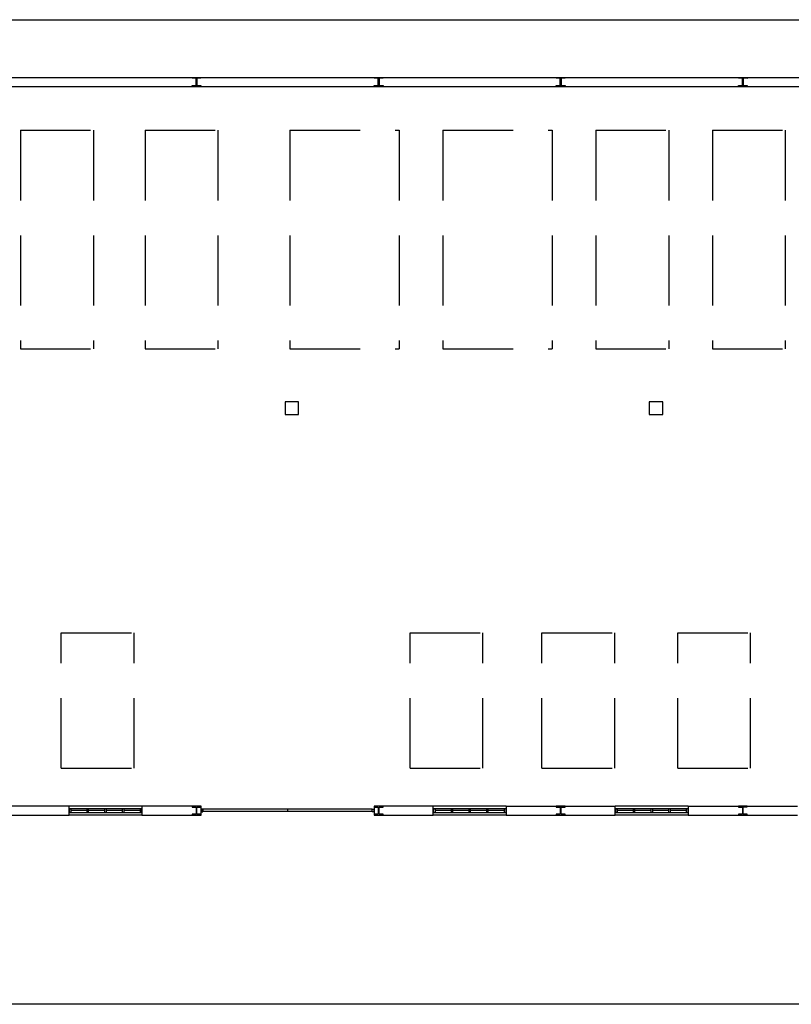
# Model space of a CAD drawing. Header units: millimetres. Extents: x -559 to 10735, y -2326 to 222.
# Tile 373 of 656: x 2637 to 2648, y -1905 to -1891. Entities that reach past the tile are written whole.
import ezdxf

# ---------------------------------------------------------------- set-up
doc = ezdxf.new("R2010")
doc.units = ezdxf.units.MM
doc.header["$LTSCALE"] = 4
doc.linetypes.add('HIDDEN', pattern=[0.375, 0.25, -0.125])
doc.layers.add('Extremos da Area Total', color=253, linetype='Continuous')
doc.layers.add('Planta Baixa', color=251, linetype='Continuous')

# ---------------------------------------------------------------- blocks, each defined once
blk = doc.blocks.new('AUW01D3S-flat-21-flat-1')
at = {"color": 9}
for p, q in [((0, 0.125), (-2, 0.125)), ((0, -0.125), (-2, -0.125))]:
    blk.add_line(p, q, dxfattribs=at)
blk = doc.blocks.new('AUD18D1S-flat-51-flat-1')
at = {"color": 9}
for p, q in [((-2, -0.125), (-2, 0.125)), ((0, 0.125), (0, -0.125))]:
    blk.add_line(p, q, dxfattribs=at)
blk = doc.blocks.new('AUD19D1S-flat-51-flat-1')
at = {"color": 9}
for p, q in [((-2, 0), (-2, 0)), ((0, 0), (0, 0))]:
    blk.add_line(p, q, dxfattribs=at)
blk = doc.blocks.new('AUD37D1S-flat-147-flat-1')
at = {"color": 9}
for p, q in [((-0.05, 0.05), (-0.05, -0.05)), ((0, 0.05), (-0.05, 0.05)), ((0, -0.05), (0, 0.05)), ((-0.05, -0.05), (0, -0.05))]:
    blk.add_line(p, q, dxfattribs=at)
at = {"color": 9, "width": 0.5, "flags": 3}
for p in [(-0.05, 0), (-0.05, -0.05)]:
    blk.add_attdef('JAMBPT', p, '', height=0.01, rotation=180, dxfattribs=at)
at = {"color": 9, "oblique": 36.8699, "width": 1.25, "flags": 3}
for p in [(-0.05, 0.05), (-0.05, 0), (-0.05, -0.05)]:
    blk.add_attdef('JAMBPT', p, '', height=0.00632, rotation=243.4349, dxfattribs=at)
blk = doc.blocks.new('AUD37D1S-flat-146-flat-1')
at = {"color": 9}
for p, q in [((0, -0.05), (0, 0.05)), ((0, 0.05), (0.05, 0.05)), ((0.05, 0.05), (0.05, -0.05)), ((0.05, -0.05), (0, -0.05))]:
    blk.add_line(p, q, dxfattribs=at)
at = {"color": 9, "text_generation_flag": 4, "width": 1.25, "flags": 3}
for p in [(0.05, 0.05), (0.05, 0), (0.05, -0.05)]:
    blk.add_attdef('JAMBPT', p, '', height=0.00632, rotation=296.5651, dxfattribs=at)
at = {"color": 9, "text_generation_flag": 4, "width": 0.5, "flags": 3}
for p in [(0.05, 0), (0.05, -0.05)]:
    blk.add_attdef('JAMBPT', p, '', height=0.01, dxfattribs=at)
blk = doc.blocks.new('AUD40D1S-flat-42-flat-1')
at = {"color": 9}
for p, q in [((-1, 0.05), (-1, -0.05)), ((1, 0.05), (-1, 0.05)), ((1, -0.05), (1, 0.05)), ((-1, -0.05), (1, -0.05))]:
    blk.add_line(p, q, dxfattribs=at)
blk = doc.blocks.new('AUD40D1S-flat-41-flat-1')
at = {"color": 9}
for p, q in [((-1, 0.05), (-1, -0.05)), ((1, 0.05), (-1, 0.05)), ((1, -0.05), (1, 0.05)), ((-1, -0.05), (1, -0.05))]:
    blk.add_line(p, q, dxfattribs=at)
blk = doc.blocks.new('AUD37D1S-flat-145-flat-1')
at = {"color": 9}
for p, q in [((-0.05, 0.05), (-0.05, -0.05)), ((0, 0.05), (-0.05, 0.05)), ((0, -0.05), (0, 0.05)), ((-0.05, -0.05), (0, -0.05))]:
    blk.add_line(p, q, dxfattribs=at)
at = {"color": 9, "width": 0.5, "flags": 3}
for p in [(-0.05, 0), (-0.05, -0.05)]:
    blk.add_attdef('JAMBPT', p, '', height=0.01, rotation=180, dxfattribs=at)
at = {"color": 9, "oblique": 36.8699, "width": 1.25, "flags": 3}
for p in [(-0.05, 0.05), (-0.05, 0), (-0.05, -0.05)]:
    blk.add_attdef('JAMBPT', p, '', height=0.00632, rotation=243.4349, dxfattribs=at)
blk = doc.blocks.new('AUD37D1S-flat-144-flat-1')
at = {"color": 9}
for p, q in [((-0.05, 0.05), (-0.05, -0.05)), ((0, 0.05), (-0.05, 0.05)), ((0, -0.05), (0, 0.05)), ((-0.05, -0.05), (0, -0.05))]:
    blk.add_line(p, q, dxfattribs=at)
at = {"color": 9, "width": 0.5, "flags": 3}
for p in [(-0.05, 0), (-0.05, -0.05)]:
    blk.add_attdef('JAMBPT', p, '', height=0.01, rotation=180, dxfattribs=at)
at = {"color": 9, "oblique": 36.8699, "width": 1.25, "flags": 3}
for p in [(-0.05, 0.05), (-0.05, 0), (-0.05, -0.05)]:
    blk.add_attdef('JAMBPT', p, '', height=0.00632, rotation=243.4349, dxfattribs=at)
blk = doc.blocks.new('AUD37D1S-flat-143-flat-1')
at = {"color": 9}
for p, q in [((-0.05, 0.05), (-0.05, -0.05)), ((0, 0.05), (-0.05, 0.05)), ((0, -0.05), (0, 0.05)), ((-0.05, -0.05), (0, -0.05))]:
    blk.add_line(p, q, dxfattribs=at)
at = {"color": 9, "width": 0.5, "flags": 3}
for p in [(-0.05, 0), (-0.05, -0.05)]:
    blk.add_attdef('JAMBPT', p, '', height=0.01, rotation=180, dxfattribs=at)
at = {"color": 9, "oblique": 36.8699, "width": 1.25, "flags": 3}
for p in [(-0.05, 0.05), (-0.05, 0), (-0.05, -0.05)]:
    blk.add_attdef('JAMBPT', p, '', height=0.00632, rotation=243.4349, dxfattribs=at)
blk = doc.blocks.new('AUW01D1S-flat-64-flat-1')
at = {"color": 9}
blk.add_line((0.21875, 0), (-0.21875, 0), dxfattribs=at)
blk = doc.blocks.new('AUW01D1S-flat-63-flat-1')
at = {"color": 9}
blk.add_line((0.21875, 0), (-0.21875, 0), dxfattribs=at)
blk = doc.blocks.new('AUW01D1S-flat-62-flat-1')
at = {"color": 9}
blk.add_line((0.21875, 0), (-0.21875, 0), dxfattribs=at)
blk = doc.blocks.new('AUW01D1S-flat-61-flat-1')
at = {"color": 9}
blk.add_line((0.21875, 0), (-0.21875, 0), dxfattribs=at)
blk = doc.blocks.new('AUW01D3S-flat-20-flat-1')
at = {"color": 9}
for p, q in [((0, 0.125), (-2, 0.125)), ((0, -0.125), (-2, -0.125))]:
    blk.add_line(p, q, dxfattribs=at)
blk = doc.blocks.new('AUD18D1S-flat-50-flat-1')
at = {"color": 9}
for p, q in [((-2, -0.125), (-2, 0.125)), ((0, 0.125), (0, -0.125))]:
    blk.add_line(p, q, dxfattribs=at)
blk = doc.blocks.new('AUD19D1S-flat-50-flat-1')
at = {"color": 9}
for p, q in [((-2, 0), (-2, 0)), ((0, 0), (0, 0))]:
    blk.add_line(p, q, dxfattribs=at)
blk = doc.blocks.new('AUD37D1S-flat-142-flat-1')
at = {"color": 9}
for p, q in [((-0.05, 0.05), (-0.05, -0.05)), ((0, 0.05), (-0.05, 0.05)), ((0, -0.05), (0, 0.05)), ((-0.05, -0.05), (0, -0.05))]:
    blk.add_line(p, q, dxfattribs=at)
at = {"color": 9, "width": 0.5, "flags": 3}
for p in [(-0.05, 0), (-0.05, -0.05)]:
    blk.add_attdef('JAMBPT', p, '', height=0.01, rotation=180, dxfattribs=at)
at = {"color": 9, "oblique": 36.8699, "width": 1.25, "flags": 3}
for p in [(-0.05, 0.05), (-0.05, 0), (-0.05, -0.05)]:
    blk.add_attdef('JAMBPT', p, '', height=0.00632, rotation=243.4349, dxfattribs=at)
blk = doc.blocks.new('AUD37D1S-flat-141-flat-1')
at = {"color": 9}
for p, q in [((0, -0.05), (0, 0.05)), ((0, 0.05), (0.05, 0.05)), ((0.05, 0.05), (0.05, -0.05)), ((0.05, -0.05), (0, -0.05))]:
    blk.add_line(p, q, dxfattribs=at)
at = {"color": 9, "text_generation_flag": 4, "width": 1.25, "flags": 3}
for p in [(0.05, 0.05), (0.05, 0), (0.05, -0.05)]:
    blk.add_attdef('JAMBPT', p, '', height=0.00632, rotation=296.5651, dxfattribs=at)
at = {"color": 9, "text_generation_flag": 4, "width": 0.5, "flags": 3}
for p in [(0.05, 0), (0.05, -0.05)]:
    blk.add_attdef('JAMBPT', p, '', height=0.01, dxfattribs=at)
blk = doc.blocks.new('AUD40D1S-flat-40-flat-1')
at = {"color": 9}
for p, q in [((-1, 0.05), (-1, -0.05)), ((1, 0.05), (-1, 0.05)), ((1, -0.05), (1, 0.05)), ((-1, -0.05), (1, -0.05))]:
    blk.add_line(p, q, dxfattribs=at)
blk = doc.blocks.new('AUD40D1S-flat-39-flat-1')
at = {"color": 9}
for p, q in [((-1, 0.05), (-1, -0.05)), ((1, 0.05), (-1, 0.05)), ((1, -0.05), (1, 0.05)), ((-1, -0.05), (1, -0.05))]:
    blk.add_line(p, q, dxfattribs=at)
blk = doc.blocks.new('AUD37D1S-flat-140-flat-1')
at = {"color": 9}
for p, q in [((-0.05, 0.05), (-0.05, -0.05)), ((0, 0.05), (-0.05, 0.05)), ((0, -0.05), (0, 0.05)), ((-0.05, -0.05), (0, -0.05))]:
    blk.add_line(p, q, dxfattribs=at)
at = {"color": 9, "width": 0.5, "flags": 3}
for p in [(-0.05, 0), (-0.05, -0.05)]:
    blk.add_attdef('JAMBPT', p, '', height=0.01, rotation=180, dxfattribs=at)
at = {"color": 9, "oblique": 36.8699, "width": 1.25, "flags": 3}
for p in [(-0.05, 0.05), (-0.05, 0), (-0.05, -0.05)]:
    blk.add_attdef('JAMBPT', p, '', height=0.00632, rotation=243.4349, dxfattribs=at)
blk = doc.blocks.new('AUD37D1S-flat-139-flat-1')
at = {"color": 9}
for p, q in [((-0.05, 0.05), (-0.05, -0.05)), ((0, 0.05), (-0.05, 0.05)), ((0, -0.05), (0, 0.05)), ((-0.05, -0.05), (0, -0.05))]:
    blk.add_line(p, q, dxfattribs=at)
at = {"color": 9, "width": 0.5, "flags": 3}
for p in [(-0.05, 0), (-0.05, -0.05)]:
    blk.add_attdef('JAMBPT', p, '', height=0.01, rotation=180, dxfattribs=at)
at = {"color": 9, "oblique": 36.8699, "width": 1.25, "flags": 3}
for p in [(-0.05, 0.05), (-0.05, 0), (-0.05, -0.05)]:
    blk.add_attdef('JAMBPT', p, '', height=0.00632, rotation=243.4349, dxfattribs=at)
blk = doc.blocks.new('AUD37D1S-flat-138-flat-1')
at = {"color": 9}
for p, q in [((-0.05, 0.05), (-0.05, -0.05)), ((0, 0.05), (-0.05, 0.05)), ((0, -0.05), (0, 0.05)), ((-0.05, -0.05), (0, -0.05))]:
    blk.add_line(p, q, dxfattribs=at)
at = {"color": 9, "width": 0.5, "flags": 3}
for p in [(-0.05, 0), (-0.05, -0.05)]:
    blk.add_attdef('JAMBPT', p, '', height=0.01, rotation=180, dxfattribs=at)
at = {"color": 9, "oblique": 36.8699, "width": 1.25, "flags": 3}
for p in [(-0.05, 0.05), (-0.05, 0), (-0.05, -0.05)]:
    blk.add_attdef('JAMBPT', p, '', height=0.00632, rotation=243.4349, dxfattribs=at)
blk = doc.blocks.new('AUW01D1S-flat-60-flat-1')
at = {"color": 9}
blk.add_line((0.21875, 0), (-0.21875, 0), dxfattribs=at)
blk = doc.blocks.new('AUW01D1S-flat-59-flat-1')
at = {"color": 9}
blk.add_line((0.21875, 0), (-0.21875, 0), dxfattribs=at)
blk = doc.blocks.new('AUW01D1S-flat-58-flat-1')
at = {"color": 9}
blk.add_line((0.21875, 0), (-0.21875, 0), dxfattribs=at)
blk = doc.blocks.new('AUW01D1S-flat-57-flat-1')
at = {"color": 9}
blk.add_line((0.21875, 0), (-0.21875, 0), dxfattribs=at)
blk = doc.blocks.new('AUW01D3S-flat-19-flat-1')
at = {"color": 9}
for p, q in [((0, 0.125), (-2, 0.125)), ((0, -0.125), (-2, -0.125))]:
    blk.add_line(p, q, dxfattribs=at)
blk = doc.blocks.new('AUD18D1S-flat-49-flat-1')
at = {"color": 9}
for p, q in [((-2, -0.125), (-2, 0.125)), ((0, 0.125), (0, -0.125))]:
    blk.add_line(p, q, dxfattribs=at)
blk = doc.blocks.new('AUD19D1S-flat-49-flat-1')
at = {"color": 9}
for p, q in [((-2, 0), (-2, 0)), ((0, 0), (0, 0))]:
    blk.add_line(p, q, dxfattribs=at)
blk = doc.blocks.new('AUD37D1S-flat-137-flat-1')
at = {"color": 9}
for p, q in [((-0.05, 0.05), (-0.05, -0.05)), ((0, 0.05), (-0.05, 0.05)), ((0, -0.05), (0, 0.05)), ((-0.05, -0.05), (0, -0.05))]:
    blk.add_line(p, q, dxfattribs=at)
at = {"color": 9, "width": 0.5, "flags": 3}
for p in [(-0.05, 0), (-0.05, -0.05)]:
    blk.add_attdef('JAMBPT', p, '', height=0.01, rotation=180, dxfattribs=at)
at = {"color": 9, "oblique": 36.8699, "width": 1.25, "flags": 3}
for p in [(-0.05, 0.05), (-0.05, 0), (-0.05, -0.05)]:
    blk.add_attdef('JAMBPT', p, '', height=0.00632, rotation=243.4349, dxfattribs=at)
blk = doc.blocks.new('AUD37D1S-flat-136-flat-1')
at = {"color": 9}
for p, q in [((0, -0.05), (0, 0.05)), ((0, 0.05), (0.05, 0.05)), ((0.05, 0.05), (0.05, -0.05)), ((0.05, -0.05), (0, -0.05))]:
    blk.add_line(p, q, dxfattribs=at)
at = {"color": 9, "text_generation_flag": 4, "width": 1.25, "flags": 3}
for p in [(0.05, 0.05), (0.05, 0), (0.05, -0.05)]:
    blk.add_attdef('JAMBPT', p, '', height=0.00632, rotation=296.5651, dxfattribs=at)
at = {"color": 9, "text_generation_flag": 4, "width": 0.5, "flags": 3}
for p in [(0.05, 0), (0.05, -0.05)]:
    blk.add_attdef('JAMBPT', p, '', height=0.01, dxfattribs=at)
blk = doc.blocks.new('AUD40D1S-flat-38-flat-1')
at = {"color": 9}
for p, q in [((-1, 0.05), (-1, -0.05)), ((1, 0.05), (-1, 0.05)), ((1, -0.05), (1, 0.05)), ((-1, -0.05), (1, -0.05))]:
    blk.add_line(p, q, dxfattribs=at)
blk = doc.blocks.new('AUD40D1S-flat-37-flat-1')
at = {"color": 9}
for p, q in [((-1, 0.05), (-1, -0.05)), ((1, 0.05), (-1, 0.05)), ((1, -0.05), (1, 0.05)), ((-1, -0.05), (1, -0.05))]:
    blk.add_line(p, q, dxfattribs=at)
blk = doc.blocks.new('AUD37D1S-flat-135-flat-1')
at = {"color": 9}
for p, q in [((-0.05, 0.05), (-0.05, -0.05)), ((0, 0.05), (-0.05, 0.05)), ((0, -0.05), (0, 0.05)), ((-0.05, -0.05), (0, -0.05))]:
    blk.add_line(p, q, dxfattribs=at)
at = {"color": 9, "width": 0.5, "flags": 3}
for p in [(-0.05, 0), (-0.05, -0.05)]:
    blk.add_attdef('JAMBPT', p, '', height=0.01, rotation=180, dxfattribs=at)
at = {"color": 9, "oblique": 36.8699, "width": 1.25, "flags": 3}
for p in [(-0.05, 0.05), (-0.05, 0), (-0.05, -0.05)]:
    blk.add_attdef('JAMBPT', p, '', height=0.00632, rotation=243.4349, dxfattribs=at)
blk = doc.blocks.new('AUD37D1S-flat-134-flat-1')
at = {"color": 9}
for p, q in [((-0.05, 0.05), (-0.05, -0.05)), ((0, 0.05), (-0.05, 0.05)), ((0, -0.05), (0, 0.05)), ((-0.05, -0.05), (0, -0.05))]:
    blk.add_line(p, q, dxfattribs=at)
at = {"color": 9, "width": 0.5, "flags": 3}
for p in [(-0.05, 0), (-0.05, -0.05)]:
    blk.add_attdef('JAMBPT', p, '', height=0.01, rotation=180, dxfattribs=at)
at = {"color": 9, "oblique": 36.8699, "width": 1.25, "flags": 3}
for p in [(-0.05, 0.05), (-0.05, 0), (-0.05, -0.05)]:
    blk.add_attdef('JAMBPT', p, '', height=0.00632, rotation=243.4349, dxfattribs=at)
blk = doc.blocks.new('AUD37D1S-flat-133-flat-1')
at = {"color": 9}
for p, q in [((-0.05, 0.05), (-0.05, -0.05)), ((0, 0.05), (-0.05, 0.05)), ((0, -0.05), (0, 0.05)), ((-0.05, -0.05), (0, -0.05))]:
    blk.add_line(p, q, dxfattribs=at)
at = {"color": 9, "width": 0.5, "flags": 3}
for p in [(-0.05, 0), (-0.05, -0.05)]:
    blk.add_attdef('JAMBPT', p, '', height=0.01, rotation=180, dxfattribs=at)
at = {"color": 9, "oblique": 36.8699, "width": 1.25, "flags": 3}
for p in [(-0.05, 0.05), (-0.05, 0), (-0.05, -0.05)]:
    blk.add_attdef('JAMBPT', p, '', height=0.00632, rotation=243.4349, dxfattribs=at)
blk = doc.blocks.new('AUW01D1S-flat-56-flat-1')
at = {"color": 9}
blk.add_line((0.21875, 0), (-0.21875, 0), dxfattribs=at)
blk = doc.blocks.new('AUW01D1S-flat-55-flat-1')
at = {"color": 9}
blk.add_line((0.21875, 0), (-0.21875, 0), dxfattribs=at)
blk = doc.blocks.new('AUW01D1S-flat-54-flat-1')
at = {"color": 9}
blk.add_line((0.21875, 0), (-0.21875, 0), dxfattribs=at)
blk = doc.blocks.new('AUW01D1S-flat-53-flat-1')
at = {"color": 9}
blk.add_line((0.21875, 0), (-0.21875, 0), dxfattribs=at)
blk = doc.blocks.new('AUD18D1S-flat-23-flat-1')
at = {"color": 9}
for p, q in [((0, -0.125), (0, 0.125)), ((4.75, 0.125), (4.75, -0.125))]:
    blk.add_line(p, q, dxfattribs=at)
blk = doc.blocks.new('AUD19D1S-flat-23-flat-1')
at = {"color": 9}
for p, q in [((0, 0), (0, 0)), ((4.75, 0), (4.75, 0))]:
    blk.add_line(p, q, dxfattribs=at)
blk = doc.blocks.new('AUD37D1S-flat-64-flat-1')
at = {"color": 9}
for p, q in [((0, 0.0375), (0, -0.0375)), ((0.05, 0.0375), (0, 0.0375)), ((0.05, -0.0375), (0.05, 0.0375)), ((0, -0.0375), (0.05, -0.0375))]:
    blk.add_line(p, q, dxfattribs=at)
at = {"color": 9, "oblique": 22.61986, "width": 1.083333, "flags": 3}
for p in [(0.05, 0.0375), (0.05, 0), (0.05, -0.0375)]:
    blk.add_attdef('JAMBPT', p, '', height=0.00588, rotation=56.30993, dxfattribs=at)
at = {"color": 9, "width": 0.666667, "flags": 3}
for p in [(0.05, 0.0375), (0.05, 0)]:
    blk.add_attdef('JAMBPT', p, '', height=0.0075, dxfattribs=at)
blk = doc.blocks.new('AUD37D1S-flat-63-flat-1')
at = {"color": 9}
for p, q in [((-0.05, 0.0375), (0, 0.0375)), ((-0.05, -0.0375), (-0.05, 0.0375)), ((0, 0.0375), (0, -0.0375)), ((0, -0.0375), (-0.05, -0.0375))]:
    blk.add_line(p, q, dxfattribs=at)
at = {"color": 9, "text_generation_flag": 4, "flags": 3}
for p, height, rotation, width in [((-0.05, 0.0375), 0.0075, 180, 0.666667), ((-0.05, 0), 0.0075, 180, 0.666667), ((-0.05, 0.0375), 0.00588, 123.69007, 1.083333), ((-0.05, 0), 0.00588, 123.69007, 1.083333), ((-0.05, -0.0375), 0.00588, 123.69007, 1.083333)]:
    blk.add_attdef('JAMBPT', p, '', height=height, rotation=rotation, dxfattribs=dict(at, width=width))
blk = doc.blocks.new('AUD41D1S-flat-13-flat-1')
at = {"color": 9}
for p, q in [((-2.375, 0.0375), (-2.375, -0.0375)), ((2.375, -0.0375), (2.375, 0.0375))]:
    blk.add_line(p, q, dxfattribs=at)
blk = doc.blocks.new('AUD10D1S-flat-2-flat-1')
at = {"color": 9}
for p, q in [((0, 0), (0, -0.05)), ((4.65, 0), (0, 0)), ((4.65, -0.05), (4.65, 0)), ((0, -0.05), (4.65, -0.05))]:
    blk.add_line(p, q, dxfattribs=at)

msp = doc.modelspace()

# ---------------------------------------------------------------- linework, layer by layer
at = {"layer": 'Extremos da Area Total'}
msp.add_lwpolyline([(2612.603, -1892.891), (2612.603, -1891.256), (2661.176, -1891.256), (2661.176, -1905.291), (2612.603, -1905.291), (2612.603, -1893.167)], dxfattribs=at)
at = {"layer": 'Planta Baixa'}
for p, q in [((2626.516, -1892.078), (2655.458, -1892.078)), ((2626.516, -1892.208), (2655.458, -1892.208)), ((2637.28, -1902.466), (2635.722, -1902.466)), ((2639.163, -1902.466), (2638.319, -1902.466)), ((2640.396, -1902.511), (2640.396, -1902.537)), ((2642.474, -1902.466), (2641.63, -1902.466)), ((2643.512, -1902.466), (2645.07, -1902.466)), ((2646.109, -1902.466), (2647.667, -1902.466)), ((2635.722, -1902.595), (2637.28, -1902.595)), ((2638.319, -1902.595), (2639.163, -1902.595)), ((2641.63, -1902.595), (2642.474, -1902.595)), ((2643.512, -1902.595), (2645.07, -1902.595)), ((2646.109, -1902.595), (2647.667, -1902.595))]:
    msp.add_line(p, q, dxfattribs=at)
at = {"layer": 'Planta Baixa', "linetype": 'HIDDEN'}
for p, q in [((2636.587, -1892.831), (2637.626, -1892.831)), ((2636.587, -1892.831), (2636.587, -1895.947)), ((2637.626, -1892.831), (2637.626, -1895.947)), ((2638.363, -1892.831), (2639.402, -1892.831)), ((2638.363, -1892.831), (2638.363, -1895.947)), ((2639.402, -1892.831), (2639.402, -1895.947)), ((2640.43, -1892.831), (2640.43, -1895.947)), ((2640.43, -1892.831), (2641.988, -1892.831)), ((2641.988, -1892.831), (2641.988, -1895.947)), ((2642.612, -1892.831), (2644.17, -1892.831)), ((2642.612, -1892.831), (2642.612, -1895.947)), ((2644.17, -1892.831), (2644.17, -1895.947)), ((2644.793, -1892.831), (2644.793, -1895.947)), ((2644.793, -1892.831), (2645.832, -1892.831)), ((2645.832, -1892.831), (2645.832, -1895.947)), ((2646.455, -1892.831), (2647.494, -1892.831)), ((2646.455, -1892.831), (2646.455, -1895.947)), ((2647.494, -1892.831), (2647.494, -1895.947)), ((2636.587, -1895.947), (2637.626, -1895.947)), ((2638.363, -1895.947), (2639.402, -1895.947)), ((2640.43, -1895.947), (2641.988, -1895.947)), ((2642.612, -1895.947), (2644.17, -1895.947)), ((2644.793, -1895.947), (2645.832, -1895.947)), ((2646.455, -1895.947), (2647.494, -1895.947)), ((2637.169, -1901.926), (2637.169, -1899.994)), ((2637.169, -1899.994), (2638.207, -1899.994)), ((2638.207, -1901.926), (2638.207, -1899.994)), ((2642.144, -1901.926), (2642.144, -1899.994)), ((2642.144, -1899.994), (2643.183, -1899.994)), ((2643.183, -1901.926), (2643.183, -1899.994)), ((2644.024, -1899.994), (2645.063, -1899.994)), ((2644.024, -1901.926), (2644.024, -1899.994)), ((2645.063, -1901.926), (2645.063, -1899.994)), ((2645.962, -1899.994), (2647, -1899.994)), ((2645.962, -1901.926), (2645.962, -1899.994)), ((2647, -1901.926), (2647, -1899.994)), ((2637.169, -1901.926), (2638.207, -1901.926)), ((2642.144, -1901.926), (2643.183, -1901.926)), ((2644.024, -1901.926), (2645.063, -1901.926)), ((2645.962, -1901.926), (2647, -1901.926))]:
    msp.add_line(p, q, dxfattribs=at)
at = {"layer": 'Planta Baixa'}
for points in [[(2639.16, -1892.081), (2639.16, -1892.091), (2639.108, -1892.091, 0.414214), (2639.103, -1892.096), (2639.103, -1892.19, 0.414214), (2639.108, -1892.195), (2639.16, -1892.195), (2639.16, -1892.206), (2639.035, -1892.206), (2639.035, -1892.195), (2639.087, -1892.195, 0.414214), (2639.093, -1892.19), (2639.093, -1892.096, 0.414214), (2639.087, -1892.091), (2639.035, -1892.091), (2639.035, -1892.081)], [(2641.757, -1892.081), (2641.757, -1892.091), (2641.705, -1892.091, 0.414214), (2641.7, -1892.096), (2641.7, -1892.19, 0.414214), (2641.705, -1892.195), (2641.757, -1892.195), (2641.757, -1892.206), (2641.632, -1892.206), (2641.632, -1892.195), (2641.684, -1892.195, 0.414214), (2641.689, -1892.19), (2641.689, -1892.096, 0.414214), (2641.684, -1892.091), (2641.632, -1892.091), (2641.632, -1892.081)], [(2644.354, -1892.081), (2644.354, -1892.091), (2644.302, -1892.091, 0.414214), (2644.297, -1892.096), (2644.297, -1892.19, 0.414214), (2644.302, -1892.195), (2644.354, -1892.195), (2644.354, -1892.206), (2644.229, -1892.206), (2644.229, -1892.195), (2644.281, -1892.195, 0.414214), (2644.286, -1892.19), (2644.286, -1892.096, 0.414214), (2644.281, -1892.091), (2644.229, -1892.091), (2644.229, -1892.081)], [(2646.951, -1892.081), (2646.951, -1892.092), (2646.899, -1892.091, 0.414214), (2646.894, -1892.096), (2646.893, -1892.19, 0.414214), (2646.898, -1892.195), (2646.95, -1892.195), (2646.95, -1892.206), (2646.826, -1892.205), (2646.826, -1892.195), (2646.878, -1892.195, 0.414214), (2646.883, -1892.19), (2646.883, -1892.096, 0.414214), (2646.878, -1892.091), (2646.826, -1892.091), (2646.826, -1892.081)], [(2639.16, -1902.593), (2639.16, -1902.582), (2639.108, -1902.582, -0.414214), (2639.103, -1902.577), (2639.103, -1902.484, -0.414214), (2639.108, -1902.479), (2639.16, -1902.479), (2639.16, -1902.468), (2639.035, -1902.468), (2639.035, -1902.479), (2639.087, -1902.479, -0.414214), (2639.093, -1902.484), (2639.093, -1902.577, -0.414214), (2639.087, -1902.582), (2639.035, -1902.582), (2639.035, -1902.593)], [(2641.757, -1902.593), (2641.757, -1902.582), (2641.705, -1902.582, -0.414214), (2641.7, -1902.577), (2641.7, -1902.484, -0.414214), (2641.705, -1902.479), (2641.757, -1902.479), (2641.757, -1902.468), (2641.632, -1902.468), (2641.632, -1902.479), (2641.684, -1902.479, -0.414214), (2641.689, -1902.484), (2641.689, -1902.577, -0.414214), (2641.684, -1902.582), (2641.632, -1902.582), (2641.632, -1902.593)], [(2644.354, -1902.593), (2644.354, -1902.582), (2644.302, -1902.582, -0.414214), (2644.297, -1902.577), (2644.297, -1902.484, -0.414214), (2644.302, -1902.479), (2644.354, -1902.479), (2644.354, -1902.468), (2644.229, -1902.468), (2644.229, -1902.479), (2644.281, -1902.479, -0.414214), (2644.286, -1902.484), (2644.286, -1902.577, -0.414214), (2644.281, -1902.582), (2644.229, -1902.582), (2644.229, -1902.593)], [(2646.951, -1902.592), (2646.951, -1902.582), (2646.899, -1902.582, -0.414214), (2646.894, -1902.577), (2646.893, -1902.484, -0.414214), (2646.898, -1902.478), (2646.95, -1902.478), (2646.95, -1902.468), (2646.826, -1902.468), (2646.826, -1902.479), (2646.878, -1902.479, -0.414214), (2646.883, -1902.484), (2646.883, -1902.577, -0.414214), (2646.878, -1902.582), (2646.826, -1902.583), (2646.826, -1902.593)]]:
    msp.add_lwpolyline(points, format="xyb", close=True, dxfattribs=at)
for points in [[(2640.36, -1896.884), (2640.554, -1896.884), (2640.554, -1896.705), (2640.36, -1896.705)], [(2645.554, -1896.884), (2645.748, -1896.884), (2645.748, -1896.705), (2645.554, -1896.705)]]:
    msp.add_lwpolyline(points, close=True, dxfattribs=at)

# ---------------------------------------------------------------- block references
at = {"layer": 'Planta Baixa', "xscale": 0.5193635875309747, "yscale": 0.5193635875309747, "zscale": 0.5193635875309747}
for name, p in [('AUW01D3S-flat-19-flat-1', (2638.319, -1902.53)), ('AUD18D1S-flat-49-flat-1', (2638.319, -1902.53)), ('AUD37D1S-flat-136-flat-1', (2637.28, -1902.53)), ('AUD40D1S-flat-38-flat-1', (2637.799, -1902.53)), ('AUD40D1S-flat-37-flat-1', (2637.799, -1902.53)), ('AUD19D1S-flat-49-flat-1', (2638.319, -1902.53)), ('AUW01D1S-flat-53-flat-1', (2637.42, -1902.53)), ('AUD37D1S-flat-133-flat-1', (2637.559, -1902.53)), ('AUW01D1S-flat-54-flat-1', (2637.673, -1902.53)), ('AUD37D1S-flat-134-flat-1', (2637.812, -1902.53)), ('AUW01D1S-flat-55-flat-1', (2637.926, -1902.53)), ('AUD37D1S-flat-135-flat-1', (2638.065, -1902.53)), ('AUW01D1S-flat-56-flat-1', (2638.179, -1902.53)), ('AUD37D1S-flat-137-flat-1', (2638.319, -1902.53)), ('AUD18D1S-flat-23-flat-1', (2639.163, -1902.53)), ('AUD37D1S-flat-64-flat-1', (2639.163, -1902.53)), ('AUD41D1S-flat-13-flat-1', (2640.396, -1902.53)), ('AUD19D1S-flat-23-flat-1', (2639.163, -1902.53)), ('AUD10D1S-flat-2-flat-1', (2639.189, -1902.511)), ('AUD37D1S-flat-63-flat-1', (2641.63, -1902.53)), ('AUW01D3S-flat-20-flat-1', (2643.512, -1902.53)), ('AUD18D1S-flat-50-flat-1', (2643.512, -1902.53)), ('AUD37D1S-flat-141-flat-1', (2642.474, -1902.53)), ('AUD40D1S-flat-40-flat-1', (2642.993, -1902.53)), ('AUD40D1S-flat-39-flat-1', (2642.993, -1902.53)), ('AUD19D1S-flat-50-flat-1', (2643.512, -1902.53)), ('AUW01D1S-flat-57-flat-1', (2642.613, -1902.53)), ('AUD37D1S-flat-138-flat-1', (2642.753, -1902.53)), ('AUW01D1S-flat-58-flat-1', (2642.866, -1902.53)), ('AUD37D1S-flat-139-flat-1', (2643.006, -1902.53)), ('AUW01D1S-flat-59-flat-1', (2643.12, -1902.53)), ('AUD37D1S-flat-140-flat-1', (2643.259, -1902.53)), ('AUW01D1S-flat-60-flat-1', (2643.373, -1902.53)), ('AUD37D1S-flat-142-flat-1', (2643.512, -1902.53)), ('AUW01D3S-flat-21-flat-1', (2646.109, -1902.53)), ('AUD18D1S-flat-51-flat-1', (2646.109, -1902.53)), ('AUD37D1S-flat-146-flat-1', (2645.07, -1902.53)), ('AUD40D1S-flat-42-flat-1', (2645.59, -1902.53)), ('AUD40D1S-flat-41-flat-1', (2645.59, -1902.53)), ('AUD19D1S-flat-51-flat-1', (2646.109, -1902.53)), ('AUW01D1S-flat-61-flat-1', (2645.21, -1902.53)), ('AUD37D1S-flat-143-flat-1', (2645.35, -1902.53)), ('AUW01D1S-flat-62-flat-1', (2645.463, -1902.53)), ('AUD37D1S-flat-144-flat-1', (2645.603, -1902.53)), ('AUW01D1S-flat-63-flat-1', (2645.716, -1902.53)), ('AUD37D1S-flat-145-flat-1', (2645.856, -1902.53)), ('AUW01D1S-flat-64-flat-1', (2645.97, -1902.53)), ('AUD37D1S-flat-147-flat-1', (2646.109, -1902.53))]:
    msp.add_blockref(name, p, dxfattribs=at)

doc.saveas('drawing.dxf')
